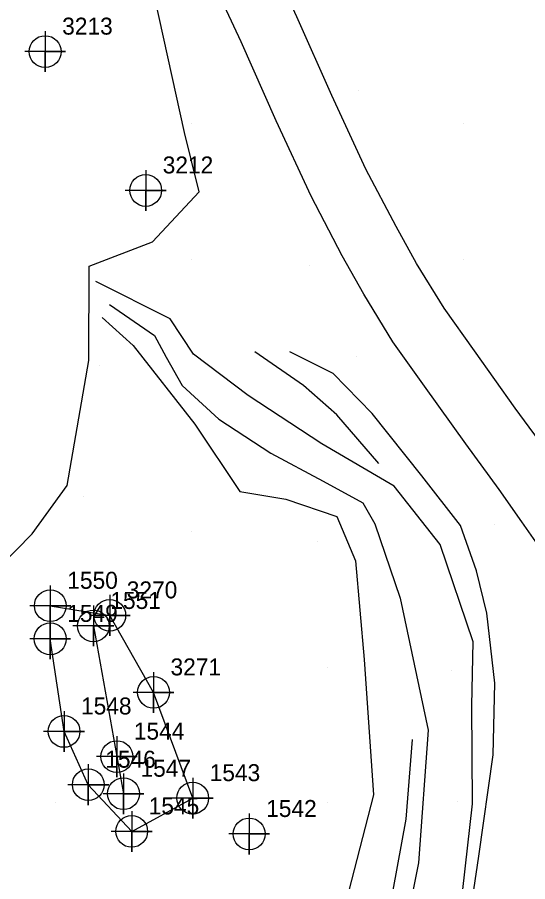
# Model space of a CAD drawing. Extents: x 2062781 to 2066835, y 358981 to 366501.
# Drawn here: x 2063909.5 to 2063984.6, y 361343.8 to 361471.1 of the extents above; entities that cross this region are included whole.
import ezdxf

# ---------------------------------------------------------------- set-up
doc = ezdxf.new("R2010")
doc.units = 0
for name, color, linetype in [('Exist DTM Breakline', 7, 'Continuous'), ('Exist DTM Breakline Cogo Number', 7, 'Continuous'), ('Exist DTM Breakline Cogo Point CELL', 7, 'Continuous'), ('Exist DTM Regular Point CELL', 7, 'Continuous'), ('Exist DTM Regular Point Cogo Number', 7, 'Continuous'), ('Exist DTM Ridgeline', 7, 'Continuous'), ('Exist DTM Ridgeline Cogo Number', 7, 'Continuous'), ('Exist DTM Ridgeline Cogo Point CELL', 7, 'Continuous'), ('PH Exist DTM Breakline', 7, 'Continuous'), ('PH Exist DTM Point', 7, 'Continuous')]:
    doc.layers.add(name, color=color, linetype=linetype)

msp = doc.modelspace()

# ---------------------------------------------------------------- linework, layer by layer
at = {"layer": 'Exist DTM Breakline'}
msp.add_lwpolyline([(2063920.68, 361381.45), (2063924.13, 361362.2), (2063925.11, 361356.74)], dxfattribs=at)
at = {"layer": 'Exist DTM Breakline Cogo Point CELL'}
for points in [[(2063920.68, 361384.45), (2063920.68, 361378.45), (2063920.68, 361381.45), (2063923.68, 361381.45), (2063917.68, 361381.45)], [(2063920.68, 361384.45), (2063920.68, 361378.45), (2063920.68, 361381.45), (2063923.68, 361381.45), (2063917.68, 361381.45)], [(2063920.68, 361384.45), (2063920.68, 361378.45), (2063920.68, 361381.45), (2063923.68, 361381.45), (2063917.68, 361381.45)], [(2063924.13, 361365.2), (2063924.13, 361359.2), (2063924.13, 361362.2), (2063927.13, 361362.2), (2063921.13, 361362.2)], [(2063924.13, 361365.2), (2063924.13, 361359.2), (2063924.13, 361362.2), (2063927.13, 361362.2), (2063921.13, 361362.2)], [(2063924.13, 361365.2), (2063924.13, 361359.2), (2063924.13, 361362.2), (2063927.13, 361362.2), (2063921.13, 361362.2)], [(2063925.11, 361359.74), (2063925.11, 361353.74), (2063925.11, 361356.74), (2063928.11, 361356.74), (2063922.11, 361356.74)], [(2063925.11, 361359.74), (2063925.11, 361353.74), (2063925.11, 361356.74), (2063928.11, 361356.74), (2063922.11, 361356.74)], [(2063925.11, 361359.74), (2063925.11, 361353.74), (2063925.11, 361356.74), (2063928.11, 361356.74), (2063922.11, 361356.74)]]:
    msp.add_lwpolyline(points, dxfattribs=at)
for centre in [(2063920.68, 361381.45), (2063920.68, 361381.45), (2063920.68, 361381.45), (2063924.13, 361362.2), (2063924.13, 361362.2), (2063924.13, 361362.2), (2063925.11, 361356.74), (2063925.11, 361356.74), (2063925.11, 361356.74)]:
    msp.add_circle(centre, 2.34, dxfattribs=at)
at = {"layer": 'Exist DTM Regular Point CELL'}
for points in [[(2063913.59, 361469.04), (2063913.59, 361463.04), (2063913.59, 361466.04), (2063916.59, 361466.04), (2063910.59, 361466.04)], [(2063928.38, 361448.59), (2063928.38, 361442.59), (2063928.38, 361445.59), (2063931.38, 361445.59), (2063925.38, 361445.59)], [(2063943.6, 361353.81), (2063943.6, 361347.81), (2063943.6, 361350.81), (2063946.6, 361350.81), (2063940.6, 361350.81)]]:
    msp.add_lwpolyline(points, dxfattribs=at)
for centre in [(2063913.59, 361466.04), (2063928.38, 361445.59), (2063943.6, 361350.81)]:
    msp.add_circle(centre, 2.34, dxfattribs=at)
at = {"layer": 'Exist DTM Ridgeline'}
for p, q in [((2063914.34, 361384.42), (2063923.09, 361383.01)), ((2063926.32, 361351.19), (2063935.29, 361356.09))]:
    msp.add_line(p, q, dxfattribs=at)
for points in [[(2063926.32, 361351.19), (2063919.93, 361358.07), (2063916.36, 361365.91), (2063914.33, 361379.55), (2063914.34, 361384.42)], [(2063929.53, 361371.66), (2063923.09, 361383.01)], [(2063935.29, 361356.09), (2063929.53, 361371.66)]]:
    msp.add_lwpolyline(points, dxfattribs=at)
at = {"layer": 'Exist DTM Ridgeline Cogo Point CELL'}
for points in [[(2063914.34, 361387.42), (2063914.34, 361381.42), (2063914.34, 361384.42), (2063917.34, 361384.42), (2063911.34, 361384.42)], [(2063914.34, 361387.42), (2063914.34, 361381.42), (2063914.34, 361384.42), (2063917.34, 361384.42), (2063911.34, 361384.42)], [(2063914.34, 361387.42), (2063914.34, 361381.42), (2063914.34, 361384.42), (2063917.34, 361384.42), (2063911.34, 361384.42)], [(2063923.09, 361386.01), (2063923.09, 361380.01), (2063923.09, 361383.01), (2063926.09, 361383.01), (2063920.09, 361383.01)], [(2063923.09, 361386.01), (2063923.09, 361380.01), (2063923.09, 361383.01), (2063926.09, 361383.01), (2063920.09, 361383.01)], [(2063923.09, 361386.01), (2063923.09, 361380.01), (2063923.09, 361383.01), (2063926.09, 361383.01), (2063920.09, 361383.01)], [(2063914.33, 361382.55), (2063914.33, 361376.55), (2063914.33, 361379.55), (2063917.33, 361379.55), (2063911.33, 361379.55)], [(2063914.33, 361382.55), (2063914.33, 361376.55), (2063914.33, 361379.55), (2063917.33, 361379.55), (2063911.33, 361379.55)], [(2063914.33, 361382.55), (2063914.33, 361376.55), (2063914.33, 361379.55), (2063917.33, 361379.55), (2063911.33, 361379.55)], [(2063929.53, 361374.66), (2063929.53, 361368.66), (2063929.53, 361371.66), (2063932.53, 361371.66), (2063926.53, 361371.66)], [(2063929.53, 361374.66), (2063929.53, 361368.66), (2063929.53, 361371.66), (2063932.53, 361371.66), (2063926.53, 361371.66)], [(2063929.53, 361374.66), (2063929.53, 361368.66), (2063929.53, 361371.66), (2063932.53, 361371.66), (2063926.53, 361371.66)], [(2063916.36, 361368.91), (2063916.36, 361362.91), (2063916.36, 361365.91), (2063919.36, 361365.91), (2063913.36, 361365.91)], [(2063916.36, 361368.91), (2063916.36, 361362.91), (2063916.36, 361365.91), (2063919.36, 361365.91), (2063913.36, 361365.91)], [(2063916.36, 361368.91), (2063916.36, 361362.91), (2063916.36, 361365.91), (2063919.36, 361365.91), (2063913.36, 361365.91)], [(2063919.93, 361361.07), (2063919.93, 361355.07), (2063919.93, 361358.07), (2063922.93, 361358.07), (2063916.93, 361358.07)], [(2063919.93, 361361.07), (2063919.93, 361355.07), (2063919.93, 361358.07), (2063922.93, 361358.07), (2063916.93, 361358.07)], [(2063919.93, 361361.07), (2063919.93, 361355.07), (2063919.93, 361358.07), (2063922.93, 361358.07), (2063916.93, 361358.07)], [(2063935.29, 361359.09), (2063935.29, 361353.09), (2063935.29, 361356.09), (2063938.29, 361356.09), (2063932.29, 361356.09)], [(2063935.29, 361359.09), (2063935.29, 361353.09), (2063935.29, 361356.09), (2063938.29, 361356.09), (2063932.29, 361356.09)], [(2063935.29, 361359.09), (2063935.29, 361353.09), (2063935.29, 361356.09), (2063938.29, 361356.09), (2063932.29, 361356.09)], [(2063926.32, 361354.19), (2063926.32, 361348.19), (2063926.32, 361351.19), (2063929.32, 361351.19), (2063923.32, 361351.19)], [(2063926.32, 361354.19), (2063926.32, 361348.19), (2063926.32, 361351.19), (2063929.32, 361351.19), (2063923.32, 361351.19)], [(2063926.32, 361354.19), (2063926.32, 361348.19), (2063926.32, 361351.19), (2063929.32, 361351.19), (2063923.32, 361351.19)]]:
    msp.add_lwpolyline(points, dxfattribs=at)
for centre in [(2063914.34, 361384.42), (2063914.34, 361384.42), (2063914.34, 361384.42), (2063923.09, 361383.01), (2063923.09, 361383.01), (2063923.09, 361383.01), (2063914.33, 361379.55), (2063914.33, 361379.55), (2063914.33, 361379.55), (2063929.53, 361371.66), (2063929.53, 361371.66), (2063929.53, 361371.66), (2063916.36, 361365.91), (2063916.36, 361365.91), (2063916.36, 361365.91), (2063919.93, 361358.07), (2063919.93, 361358.07), (2063919.93, 361358.07), (2063935.29, 361356.09), (2063935.29, 361356.09), (2063935.29, 361356.09), (2063926.32, 361351.19), (2063926.32, 361351.19), (2063926.32, 361351.19)]:
    msp.add_circle(centre, 2.34, dxfattribs=at)
at = {"layer": 'PH Exist DTM Breakline'}
for points in [[(2063821.11, 361247.46), (2063835.72, 361263.54), (2063847.51, 361286.69), (2063858.07, 361307.99), (2063864.46, 361320.81), (2063871.42, 361333.91), (2063881.17, 361349.79), (2063889.24, 361365.38), (2063891.81, 361375.48), (2063902.17, 361385.33), (2063911.66, 361395.03), (2063916.81, 361402.12), (2063920.03, 361420.56), (2063920.06, 361434.43), (2063929.36, 361438.03), (2063936.26, 361445.41), (2063934.09, 361454.14), (2063929.19, 361476.47), (2063917.89, 361505.78), (2063905.97, 361537.31), (2063894.18, 361565.53), (2063885.56, 361601.66), (2063876.23, 361640.09), (2063869.62, 361677.18)], [(2063989.12, 361404.75), (2063987.67, 361406.81), (2063982.75, 361413.54), (2063976.73, 361421.95), (2063972.28, 361428.26), (2063968.24, 361434.84), (2063965.22, 361440.26), (2063960.78, 361448.72), (2063955.78, 361459.58), (2063950.6, 361471.18), (2063944.95, 361483.41), (2063940.09, 361495.29), (2063936.09, 361505.72), (2063931.02, 361519.26), (2063925.52, 361534.99), (2063921.69, 361547.04), (2063917.51, 361561.05), (2063912.91, 361576.74), (2063908.26, 361591.78)], [(2063991.93, 361384.95), (2063987.48, 361391.38), (2063983.72, 361396.8), (2063980.36, 361401.56), (2063975.46, 361408.26), (2063969.4, 361416.74), (2063964.76, 361423.3), (2063960.47, 361430.29), (2063957.3, 361435.98), (2063952.7, 361444.75), (2063947.58, 361455.86), (2063942.41, 361467.46), (2063936.7, 361479.82), (2063931.72, 361491.97), (2063927.67, 361502.53), (2063922.56, 361516.19), (2063916.98, 361532.14), (2063913.09, 361544.39), (2063908.88, 361558.49)], [(2063939.95, 361252.86), (2063951.79, 361276.55), (2063966.05, 361307.01), (2063971.23, 361320.1), (2063974.31, 361336.1), (2063976.45, 361355.23), (2063976.38, 361369.71), (2063976.57, 361379.11), (2063971.72, 361393.44), (2063964.94, 361402.02), (2063954.29, 361408.26), (2063943.47, 361415.37), (2063935.43, 361421.48), (2063931.98, 361426.68), (2063921.03, 361432.17)], [(2063923.03, 361428.81), (2063929.66, 361424.23), (2063931.38, 361421.04), (2063933.76, 361416.86), (2063939.13, 361411.92), (2063946.77, 361406.88), (2063954.5, 361402.79), (2063960.3, 361399.59), (2063962.1, 361396.51), (2063965.8, 361385.56), (2063969.96, 361366.1), (2063968.52, 361346.58), (2063965.17, 361329.78), (2063961.51, 361313.02), (2063953.23, 361296.74), (2063940.31, 361271.89), (2063929.57, 361250.03)], [(2063921.96, 361426.88), (2063926.54, 361422.75), (2063935.63, 361411.17), (2063942.25, 361401.26), (2063948.99, 361400.14), (2063956.52, 361397.56), (2063959.26, 361391.05), (2063960.53, 361376.5), (2063961.87, 361356.59), (2063956.22, 361334.46), (2063950.11, 361315.79), (2063943.55, 361299.58), (2063937.74, 361287.99), (2063927.87, 361268.4), (2063920.91, 361255.93)], [(2063962.69, 361405.37), (2063956.5, 361412.53), (2063951.59, 361416.87), (2063944.41, 361421.81)], [(2063975.18, 361332.65), (2063977.41, 361347.55), (2063979.51, 361362.45), (2063979.76, 361373.03), (2063978.57, 361383.34), (2063977.05, 361389.57), (2063974.68, 361396.22), (2063968.98, 361403.57), (2063961.69, 361412.72), (2063955.97, 361418.63), (2063949.59, 361421.83)], [(2063956.34, 361307.43), (2063958.24, 361312.93), (2063962.98, 361332.62), (2063966.69, 361352.99), (2063967.62, 361364.7)]]:
    msp.add_lwpolyline(points, dxfattribs=at)
at = {"layer": 'PH Exist DTM Point'}
for p, q in [((2063959.76, 361460.35), (2063959.76, 361460.35)), ((2063935.13, 361455.38), (2063935.13, 361455.38)), ((2063975.13, 361455.38), (2063975.13, 361455.38)), ((2063935.13, 361435.38), (2063935.13, 361435.38)), ((2063975.13, 361435.38), (2063975.13, 361435.38)), ((2063952.55, 361434.6), (2063952.55, 361434.6)), ((2063959.37, 361421.09), (2063959.37, 361421.09)), ((2063921.65, 361419.82), (2063921.65, 361419.82)), ((2063919.22, 361400.46), (2063919.22, 361400.46)), ((2063935.1, 361395.43), (2063935.1, 361395.43)), ((2063979.67, 361396.44), (2063979.67, 361396.44)), ((2063953.6, 361393.84), (2063953.6, 361393.84)), ((2063955.13, 361375.38), (2063955.13, 361375.38)), ((2063973.31, 361374.92), (2063973.31, 361374.92)), ((2063931.67, 361370.15), (2063931.67, 361370.15)), ((2063915.13, 361355.38), (2063915.13, 361355.38)), ((2063955.13, 361355.38), (2063955.13, 361355.38)), ((2063974.29, 361355.62), (2063974.29, 361355.62))]:
    msp.add_line(p, q, dxfattribs=at)

# ---------------------------------------------------------------- texts
at = {"layer": 'Exist DTM Breakline Cogo Number'}
for s, p in [('1551', (2063923.18, 361383.95)), ('1551', (2063923.18, 361383.95)), ('1551', (2063923.18, 361383.95)), ('1544', (2063926.63, 361364.7)), ('1544', (2063926.63, 361364.7)), ('1544', (2063926.63, 361364.7)), ('1547', (2063927.61, 361359.24)), ('1547', (2063927.61, 361359.24)), ('1547', (2063927.61, 361359.24))]:
    msp.add_text(s, height=2.5, dxfattribs=at).set_placement(p)
at = {"layer": 'Exist DTM Regular Point Cogo Number'}
for s, p in [('3213', (2063916.09, 361468.54)), ('3213', (2063916.09, 361468.54)), ('3213', (2063916.09, 361468.54)), ('3212', (2063930.88, 361448.09)), ('3212', (2063930.88, 361448.09)), ('3212', (2063930.88, 361448.09)), ('1542', (2063946.1, 361353.31)), ('1542', (2063946.1, 361353.31)), ('1542', (2063946.1, 361353.31))]:
    msp.add_text(s, height=2.5, dxfattribs=at).set_placement(p)
at = {"layer": 'Exist DTM Ridgeline Cogo Number'}
for s, p in [('1550', (2063916.84, 361386.92)), ('1550', (2063916.84, 361386.92)), ('1550', (2063916.84, 361386.92)), ('3270', (2063925.59, 361385.51)), ('3270', (2063925.59, 361385.51)), ('3270', (2063925.59, 361385.51)), ('1549', (2063916.83, 361382.05)), ('1549', (2063916.83, 361382.05)), ('1549', (2063916.83, 361382.05)), ('3271', (2063932.03, 361374.16)), ('3271', (2063932.03, 361374.16)), ('3271', (2063932.03, 361374.16)), ('1548', (2063918.86, 361368.41)), ('1548', (2063918.86, 361368.41)), ('1548', (2063918.86, 361368.41)), ('1546', (2063922.43, 361360.57)), ('1546', (2063922.43, 361360.57)), ('1546', (2063922.43, 361360.57)), ('1543', (2063937.79, 361358.59)), ('1543', (2063937.79, 361358.59)), ('1543', (2063937.79, 361358.59)), ('1545', (2063928.82, 361353.69)), ('1545', (2063928.82, 361353.69)), ('1545', (2063928.82, 361353.69))]:
    msp.add_text(s, height=2.5, dxfattribs=at).set_placement(p)

doc.saveas('drawing.dxf')
